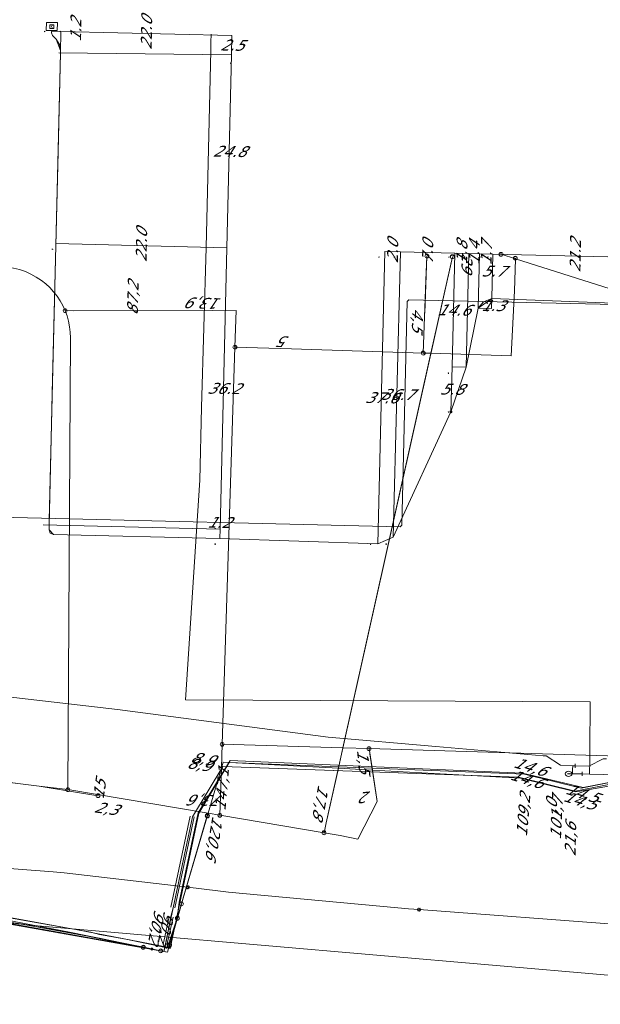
# Model space of a CAD drawing. Header units: metres. Extents: x 124576 to 133557, y 395865 to 402386.
# Tile 278 of 447: x 128217 to 128292, y 402157 to 402284. Entities that reach past the tile are written whole.
import ezdxf
from ezdxf.enums import TextEntityAlignment as Align

# ---------------------------------------------------------------- set-up
doc = ezdxf.new("R2010")
doc.units = ezdxf.units.M
doc.header["$MEASUREMENT"] = 0
for name, color, linetype, lineweight, true_color in [('LG_Datatransport_Blauw_Glas_Zuid', 3, 'Continuous', 13, 0x00ff00), ('LG_Datatransport_Eurofiber_Nederland_BV', 3, 'Continuous', 13, 0x00ff00), ('LG_Datatransport_Gebroeders_Van_der_Donk_BV_(FTTX)', 3, 'Continuous', 13, 0x00ff00), ('LG_Datatransport_KPN_BV', 3, 'Continuous', 13, 0x00ff00), ('LG_Datatransport_Tele2_Nederland_BV', 3, 'Continuous', 13, 0x00ff00), ('LG_Laag_Spanning', 7, 'Continuous', 13, 0x960000), ('LG_Laag_Spanning_Enexis_Netbeheer_BV', 7, 'Continuous', 13, 0x960000), ('LG_Midden_Spanning', 7, 'Continuous', 13, 0xd20000), ('LG_Midden_Spanning_Enexis_Netbeheer_BV', 7, 'Continuous', 13, 0xd20000), ('LG_Midden_Spanning_Fudura', 7, 'Continuous', 13, 0xd20000), ('LG_unet-4_Brabant_Water', 5, 'Continuous', 13, 0x0000ff)]:
    doc.layers.add(name, color=color, linetype=linetype, lineweight=lineweight, true_color=true_color)
for name, color, linetype, lineweight in [('LG_Datatransport_P_KPN_BV', 7, 'Continuous', 0), ('LG_Laag_Spanning_P_Enexis_Netbeheer_BV', 7, 'Continuous', 0), ('LG_Midden_Spanning_P_Enexis_Netbeheer_BV', 7, 'Continuous', 0), ('LG_unet-4_P_Brabant_Water', 7, 'Continuous', 0), ('MV_Datatransport', 7, 'Continuous', 0), ('MV_Midden_Spanning', 7, 'Continuous', 0), ('MV_Midden_Spanning_lijn', 7, 'Continuous', 0), ('MV_Midden_Spanning_pijl', 7, 'Continuous', 0), ('MV_unet-4', 7, 'Continuous', 0)]:
    doc.layers.add(name, color=color, linetype=linetype, lineweight=lineweight)
doc.styles.add('Klic_Annotatie', font='verdanai.ttf', dxfattribs={"oblique": 20, "height": 1.4})
doc.styles.add('Style-Arial', font='arial.ttf')
doc.styles.add('Style-Arial Narrow', font='ARIALN.TTF')

# ---------------------------------------------------------------- blocks, each defined once
blk = doc.blocks.new('Mof_1')
at = {"layer": 'LG_Midden_Spanning_P_Enexis_Netbeheer_BV'}
h = blk.add_hatch(color=256, dxfattribs=at)
edge = h.paths.add_edge_path()
edge.add_arc((0, 0), 2, 0, 360)
blk = doc.blocks.new('Streetlight')
at = {"layer": 'LG_Laag_Spanning_P_Enexis_Netbeheer_BV'}
for p, q in [((-1.8, 1.8), (-1.1, 1.1)), ((0, 2.5), (0, 1.5)), ((1.8, 1.8), (1.1, 1.1)), ((-1.1, -1.1), (-1.8, -1.8)), ((0, -1.5), (0, -2.5)), ((1.1, -1.1), (1.8, -1.8))]:
    blk.add_line(p, q, dxfattribs=at)
at = {"layer": 'LG_Laag_Spanning_P_Enexis_Netbeheer_BV', "flags": 128}
for points in [[(-2.5, 0), (-1.5, 0)], [(1.5, 0), (2.5, 0)]]:
    blk.add_lwpolyline(points, dxfattribs=at)
at = {"layer": 'LG_Laag_Spanning_P_Enexis_Netbeheer_BV'}
blk.add_circle((0, 0), 1.5, dxfattribs=at)
blk = doc.blocks.new('m_pijl_1')
at = {"layer": 'MV_Midden_Spanning_pijl'}
blk.add_hatch(color=7, dxfattribs=at).paths.add_polyline_path([(-1, -0.3), (-1, 0), (-1, 0.3), (0, 0)])
at = {"layer": 'MV_Midden_Spanning_pijl', "flags": 128}
blk.add_lwpolyline([(-1, 0), (-1, 0.3), (0, 0), (-1, -0.3), (-1, 0)], close=True, dxfattribs=at)
blk = doc.blocks.new('Klantstation')
at = {"layer": 'LG_Laag_Spanning_P_Enexis_Netbeheer_BV', "flags": 128}
blk.add_lwpolyline([(-2.5, -2.3), (2.5, -2.3), (2.5, 2.3), (-2.5, 2.3), (-2.5, -2.3)], close=True, dxfattribs=at)
at = {"layer": 'LG_Laag_Spanning_P_Enexis_Netbeheer_BV', "color": 7, "linetype": 'Continuous', "style": 'Style-Arial Narrow'}
blk.add_text('K', height=3.5, dxfattribs=at).set_placement((0, 0), align=Align.MIDDLE_CENTER)
blk = doc.blocks.new('Klantstation_1')
at = {"layer": 'LG_Midden_Spanning_P_Enexis_Netbeheer_BV', "flags": 128}
blk.add_lwpolyline([(-2.5, -2.3), (2.5, -2.3), (2.5, 2.3), (-2.5, 2.3), (-2.5, -2.3)], close=True, dxfattribs=at)
at = {"layer": 'LG_Midden_Spanning_P_Enexis_Netbeheer_BV', "color": 7, "linetype": 'Continuous', "style": 'Style-Arial Narrow'}
blk.add_text('K', height=3.5, dxfattribs=at).set_placement((0, 0), align=Align.MIDDLE_CENTER)
blk = doc.blocks.new('FireHydrant')
at = {"layer": 'LG_unet-4_P_Brabant_Water'}
blk.add_ellipse((0, 0), major_axis=(4.45, 0), ratio=0.727642, dxfattribs=at)
at = {"layer": 'LG_unet-4_P_Brabant_Water', "style": 'Style-Arial'}
blk.add_text('BK', height=2.5, dxfattribs=at).set_placement((0, 0), align=Align.MIDDLE_CENTER)
blk = doc.blocks.new('Afsluiter_2')
at = {"layer": 'LG_unet-4_P_Brabant_Water'}
blk.add_line((0, -2.5), (0, 2.5), dxfattribs=at)
blk.add_solid([(-0.25, 2.5), (0.25, 2.5), (-0.25, -2.5), (0.25, -2.5)], dxfattribs=at)
blk = doc.blocks.new('Onbekend_3')
at = {"layer": 'LG_Datatransport_P_KPN_BV'}
blk.add_hatch(color=256, dxfattribs=at).paths.add_polyline_path([(-0.3, -1.1, -0.262633), (0.2, 0.2), (0.6, 0.5, 0.379827), (0.7, 1.3), (0.7, 1.3, 0.228508), (0, 1.5), (0, 1.5, 0.459053), (-0.8, 0.8), (-1.3, 0.9, -0.414214), (-0.1, 2, -0.243799), (1.1, 1.5, -0.379827), (0.9, 0.1), (0.5, -0.2, 0.262633), (0.2, -1.1), (-0.2, -1.1)])
blk.add_circle((0, 0), 2.5, dxfattribs=at)
at = {"layer": 'LG_Datatransport_P_KPN_BV', "extrusion": (0, 0, -1)}
blk.add_solid([(0.3, -2.1), (-0.2, -2.1), (0.3, -1.5), (-0.2, -1.5)], dxfattribs=at)
blk = doc.blocks.new('Mof_2')
at = {"layer": 'LG_Datatransport_P_KPN_BV'}
h = blk.add_hatch(color=256, dxfattribs=at)
edge = h.paths.add_edge_path()
edge.add_arc((0, 0), 2, 0, 360)

msp = doc.modelspace()

# ---------------------------------------------------------------- linework, layer by layer
at = {"layer": 'LG_Datatransport_Blauw_Glas_Zuid'}
for p, q in [((128236.3, 402169.4), (128238.8, 402181.1)), ((128236.8, 402169.3), (128239.3, 402181)), ((128235.3, 402164.6), (128236.1, 402168.2)), ((128235.8, 402164.5), (128236.6, 402168.1))]:
    msp.add_line(p, q, dxfattribs=at)
at = {"layer": 'LG_Datatransport_Blauw_Glas_Zuid', "flags": 128}
msp.add_lwpolyline([(128415, 402184.4), (128390, 402184.8), (128365, 402185), (128340, 402185.2), (128330, 402185.4), (128320, 402185.5), (128298.3, 402186.3), (128288.3, 402184.3), (128281, 402186.1), (128262, 402186.8), (128243, 402187.5), (128239.1, 402181), (128236.6, 402169.3), (128235.4, 402163.7), (128231.9, 402164.4), (128230.3, 402164.7), (128229.3, 402164.9), (128224, 402166), (128222.3, 402166.3), (128218.8, 402166.9), (128217.3, 402167.2), (128215.2, 402167.5)], dxfattribs=at)
at = {"layer": 'LG_Datatransport_Eurofiber_Nederland_BV', "flags": 128}
for points in [[(128208.7, 402169.3), (128224.29, 402166.5), (128235.85, 402164.24), (128237.1, 402168), (128237.35, 402170.05), (128239.81, 402181.54), (128243.91, 402188.24), (128281.52, 402186.63), (128289.32, 402184.78), (128299.3, 402186.7), (128320.7, 402185.95), (128339.77, 402185.71), (128390.37, 402185.02), (128406.1, 402184.75), (128430.58, 402184.32)], [(128084.7, 402181.7), (128115.1, 402179.8), (128120.4, 402179.4), (128172.2, 402174.3), (128187, 402172.4), (128188.3, 402172.3), (128198.1, 402170.9), (128207.03, 402169.51), (128226, 402166.2), (128227.1, 402165.9), (128230.5, 402165.3), (128236.2, 402164.1), (128239.9, 402181.5), (128243.8, 402188), (128281.8, 402186.5), (128289.1, 402184.7), (128299.1, 402186.7), (128306, 402186.45), (128320.9, 402185.9), (128430.58, 402184.32), (128431.71, 402185.32), (128432.3, 402185.3)], [(128084.7, 402181.7), (128115.1, 402179.8), (128120.4, 402179.4), (128172.2, 402174.3), (128187, 402172.4), (128188.3, 402172.3), (128198.1, 402170.9), (128206.5, 402169.6), (128226, 402166.2), (128227.1, 402165.9), (128230.5, 402165.3), (128236.2, 402164.1), (128239.9, 402181.5), (128243.8, 402188), (128281.8, 402186.5), (128289.1, 402184.7), (128299.1, 402186.7), (128306, 402186.45), (128320.9, 402185.9), (128430.58, 402184.32), (128431.71, 402185.32), (128432.3, 402185.3)], [(128084.7, 402181.7), (128115.1, 402179.8), (128120.4, 402179.4), (128172.2, 402174.3), (128187, 402172.4), (128188.3, 402172.3), (128198.1, 402170.9), (128206.5, 402169.6), (128226, 402166.2), (128227.1, 402165.9), (128230.5, 402165.3), (128236.2, 402164.1), (128239.9, 402181.5), (128243.8, 402188), (128281.8, 402186.5), (128289.1, 402184.7), (128299.1, 402186.7), (128306, 402186.45), (128320.9, 402185.9), (128430.58, 402184.32), (128431.71, 402185.32), (128432.3, 402185.3)], [(128207.03, 402169.51), (128226, 402166.2), (128227.1, 402165.9), (128230.5, 402165.3), (128236.2, 402164.1), (128239.9, 402181.5), (128243.8, 402188), (128281.8, 402186.5), (128289.1, 402184.7), (128299.1, 402186.7), (128306, 402186.45)]]:
    msp.add_lwpolyline(points, dxfattribs=at)
at = {"layer": 'LG_Datatransport_Gebroeders_Van_der_Donk_BV_(FTTX)', "flags": 128}
msp.add_lwpolyline([(128098.05, 402179.48), (128151.04, 402174.79), (128218.14, 402167.06), (128307.43, 402159.38), (128342.96, 402157.96), (128399.34, 402155.71), (128447.39, 402149.33)], dxfattribs=at)
at = {"layer": 'LG_Datatransport_KPN_BV'}
for p, q in [((128256.29, 402180.25), (128272.51, 402253.04)), ((128268.96, 402245.77), (128269.24, 402253.12)), ((128223.81, 402246.1), (128241.6, 402246.12)), ((128261.9, 402189.1), (128262.85, 402182.98)), ((128241, 402181.17), (128237.67, 402169.82)), ((128240.98, 402181.12), (128237.67, 402169.82)), ((128242.6, 402181.22), (128256, 402178.96)), ((128237.67, 402169.82), (128237.13, 402167.96))]:
    msp.add_line(p, q, dxfattribs=at)
at = {"layer": 'LG_Datatransport_KPN_BV', "flags": 128}
for points in [[(128033.6, 402251.98), (128033.57, 402250), (128033.57, 402249.5), (128062.57, 402248.79), (128088.79, 402248.15), (128094.41, 402250), (128106.64, 402254.02), (128214.5, 402251.73), (128215.29, 402251.68), (128216.07, 402251.56), (128216.83, 402251.38), (128217.58, 402251.13), (128218.3, 402250.81), (128218.99, 402250.43), (128219.65, 402250), (128220.21, 402249.56), (128220.73, 402249.07), (128221.22, 402248.54), (128221.66, 402247.98), (128222.05, 402247.38), (128222.4, 402246.75), (128222.7, 402246.1)], [(128272.51, 402253.04), (128271.83, 402250), (128269.74, 402240.62), (128258.44, 402189.89), (128257.85, 402187.25), (128257.85, 402187.25), (128256.29, 402180.25), (128256, 402178.96)], [(128268.77, 402240.65), (128269.12, 402250), (128269.24, 402253.12)], [(128268.77, 402240.65), (128269.74, 402240.62), (128280.09, 402240.3), (128280.49, 402248.65), (128280.53, 402250), (128280.62, 402252.77), (128280.62, 402252.85)], [(128303.22, 402245.62), (128280.62, 402252.77), (128278.78, 402253.35)], [(128222.7, 402246.1), (128244.69, 402246.13), (128244.54, 402241.41), (128244.54, 402241.41)], [(128223.04, 402184.51), (128223.37, 402242.6), (128223.35, 402243.32), (128223.27, 402244.03), (128223.13, 402244.74), (128222.94, 402245.43), (128222.7, 402246.1)], [(128244.54, 402241.41), (128242.9, 402190.36), (128242.9, 402190.35)], [(128268.77, 402240.65), (128251.8, 402241.18), (128244.54, 402241.41)], [(128000.13, 402205.86), (128001.6, 402205.76), (128008.49, 402205.3), (128015.22, 402204.78), (128016.96, 402204.65), (128024.24, 402203.98), (128031.54, 402203.21), (128039.26, 402202.3), (128041.09, 402202.08), (128042.67, 402201.89), (128061.14, 402199.98), (128063.25, 402199.81), (128085.58, 402197.99), (128121.04, 402195.6), (128135.43, 402194.23), (128153.45, 402192.92), (128182.93, 402189.56), (128185.28, 402189.23), (128219.35, 402184.97), (128226.92, 402183.73)], [(128181.34, 402189.7), (128219.35, 402184.97), (128223.04, 402184.51)], [(128242.9, 402190.35), (128242.8, 402187.32), (128242.8, 402187.31), (128242.6, 402181.22), (128242.6, 402181.21)], [(128261.79, 402189.78), (128258.44, 402189.89), (128242.9, 402190.36)], [(128256, 402178.96), (128258.06, 402178.61), (128260.37, 402178.15), (128262.85, 402182.98), (128262.22, 402187.02), (128262.22, 402187.02), (128261.79, 402189.78)], [(128320.15, 402188.02), (128318.94, 402188.06), (128261.79, 402189.78)], [(128319.02, 402187.69), (128299.39, 402186.12), (128299.39, 402186.12), (128299.09, 402186.09), (128288.38, 402184.22), (128281.27, 402185.99), (128281.27, 402185.99), (128262.22, 402187.02), (128257.85, 402187.25), (128243.01, 402188.05), (128242.8, 402187.32), (128241.08, 402181.47), (128241.03, 402181.29), (128240.98, 402181.12)], [(128318.94, 402187.91), (128318.93, 402187.91), (128299.39, 402186.12), (128299.39, 402186.12), (128288.38, 402184.22), (128281.27, 402185.99), (128262.22, 402187.02), (128257.85, 402187.25), (128243.01, 402188.05), (128242.8, 402187.31), (128241.09, 402181.47), (128241, 402181.17)], [(128223.04, 402184.51), (128241.08, 402181.47), (128241.09, 402181.47), (128242.6, 402181.22)], [(128073.9, 402181.48), (128073.9, 402181.48), (128081.89, 402180.88), (128086.37, 402180.25), (128119.42, 402178.28), (128130.54, 402177.36), (128156.56, 402175.22), (128191.04, 402171.4), (128191.58, 402171.35), (128192.31, 402171.29), (128196.51, 402170.92), (128208.31, 402169.06), (128223.26, 402166.19), (128232.75, 402164.24)], [(128237.66, 402169.78), (128237.85, 402170.43), (128241.03, 402181.29)], [(128237.69, 402169.87), (128237.85, 402170.43), (128241.02, 402181.33)], [(128234.98, 402163.78), (128233.98, 402163.99), (128233.92, 402164), (128202.74, 402169.6), (128195.97, 402170.67), (128191.58, 402171.35), (128189.54, 402171.66), (128166.69, 402174.92), (128156.61, 402176.12), (128147.34, 402176.81), (128146.24, 402176.51), (128146.21, 402176.51)], [(128236.14, 402164.57), (128236.13, 402164.56), (128235.85, 402163.6), (128195.97, 402170.67), (128193.13, 402171.18), (128192.31, 402171.29), (128189.54, 402171.66), (128156.61, 402176.12), (128147.34, 402176.81), (128146.24, 402176.51)], [(128237.67, 402169.82), (128237.66, 402169.78), (128237.14, 402167.99)], [(128237.14, 402167.99), (128236.26, 402164.98), (128236.16, 402164.66), (128236.14, 402164.57), (128236.13, 402164.56), (128236.1, 402164.44)], [(128236.1, 402164.44), (128236.11, 402164.48), (128236.13, 402164.54), (128236.16, 402164.66), (128236.32, 402165.19), (128237.14, 402167.99)], [(128236.11, 402164.48), (128236.13, 402164.54), (128236.32, 402165.19), (128237.15, 402168.05)], [(128237.13, 402167.96), (128236.26, 402164.98), (128236.16, 402164.66), (128236.14, 402164.57)], [(128232.75, 402164.24), (128233.92, 402164), (128234.95, 402163.79), (128234.98, 402163.78)], [(128236.1, 402164.44), (128235.85, 402163.6), (128234.98, 402163.78)]]:
    msp.add_lwpolyline(points, dxfattribs=at)
at = {"layer": 'LG_Datatransport_Tele2_Nederland_BV', "flags": 128}
for points in [[(128001.1, 402253.7), (128210.6, 402248.9), (128210.8, 402248.7), (128210.2, 402219.9), (128210.4, 402219.7), (128216.1, 402219.5), (128265.8, 402218.3), (128266, 402218.5), (128266.7, 402247.3), (128266.9, 402247.5), (128302.9, 402246.7), (128303.1, 402246.9), (128303.6, 402268.2), (128303.7, 402268.7)], [(128440.1, 402184), (128390, 402184.8), (128340, 402185.2), (128320, 402185.5), (128298.3, 402186.3), (128288.3, 402184.3), (128281, 402186.1), (128243, 402187.5), (128239.1, 402181), (128236.6, 402169.3), (128236.3, 402168.2), (128235.6, 402164.5), (128235.4, 402163.7), (128232.6, 402164.3), (128229.9, 402164.8), (128227.1, 402165.4), (128221.6, 402166.4), (128218.8, 402166.9), (128216.1, 402167.4)], [(128440.1, 402184), (128390, 402184.8), (128340, 402185.2), (128320, 402185.5), (128298.3, 402186.3), (128288.3, 402184.3), (128281, 402186.1), (128243, 402187.5), (128239.1, 402181), (128236.6, 402169.3), (128236.3, 402168.2), (128235.6, 402164.5), (128235.4, 402163.7), (128232.6, 402164.3), (128229.9, 402164.8), (128227.1, 402165.4), (128224.4, 402165.9), (128221.6, 402166.4), (128218.8, 402166.9), (128216.1, 402167.4)]]:
    msp.add_lwpolyline(points, dxfattribs=at)
at = {"layer": 'LG_Laag_Spanning', "flags": 128}
msp.add_lwpolyline([(128221.67, 402282.12), (128221.67, 402282.12), (128221.67, 402282.12), (128221.67, 402282.12), (128221.67, 402282.12), (128221.67, 402282.12), (128221.67, 402282.12), (128221.67, 402282.12), (128221.67, 402282.12), (128221.68, 402282.12), (128221.68, 402282.12), (128221.68, 402282.13), (128221.7, 402283.13), (128221.7, 402283.13), (128221.7, 402283.13), (128221.7, 402283.13), (128221.7, 402283.13), (128221.7, 402283.13), (128221.7, 402283.13), (128221.7, 402283.13), (128221.7, 402283.13), (128221.7, 402283.13), (128221.69, 402283.14), (128221.69, 402283.14), (128221.69, 402283.14), (128220.29, 402283.17), (128220.29, 402283.17), (128220.29, 402283.17), (128220.29, 402283.17), (128220.29, 402283.17), (128220.29, 402283.17), (128220.28, 402283.17), (128220.28, 402283.17), (128220.28, 402283.17), (128220.28, 402283.16), (128220.28, 402283.16), (128220.28, 402283.16), (128220.28, 402283.16), (128220.26, 402282.16), (128220.26, 402282.16), (128220.26, 402282.16), (128220.26, 402282.16), (128220.26, 402282.16), (128220.26, 402282.15), (128220.26, 402282.15), (128220.26, 402282.15), (128220.26, 402282.15), (128220.26, 402282.15), (128220.26, 402282.15), (128220.26, 402282.15), (128220.27, 402282.15), (128221.67, 402282.12), (128221.67, 402282.12)], dxfattribs=at)
at = {"layer": 'LG_Laag_Spanning_Enexis_Netbeheer_BV'}
msp.add_line((128268.24, 402169.08), (128298.19, 402166.83), dxfattribs=at)
msp.add_line((128268.24, 402169.08), (128298.19, 402166.83), dxfattribs=at)
at = {"layer": 'LG_Laag_Spanning_Enexis_Netbeheer_BV', "flags": 128}
for points in [[(128208.73, 402174.87), (128221.17, 402173.96), (128222.57, 402173.83), (128238.48, 402171.95)], [(128208.73, 402174.87), (128221.17, 402173.96), (128222.57, 402173.83), (128238.48, 402171.95)], [(128238.48, 402171.95), (128242.34, 402171.49), (128243.73, 402171.34), (128265.48, 402169.3), (128266.87, 402169.18), (128268.24, 402169.08)], [(128238.48, 402171.95), (128242.34, 402171.49), (128243.73, 402171.34), (128265.48, 402169.3), (128266.87, 402169.18), (128268.24, 402169.08)]]:
    msp.add_lwpolyline(points, dxfattribs=at)
at = {"layer": 'LG_Midden_Spanning', "flags": 128}
msp.add_lwpolyline([(128221.67, 402282.12), (128221.67, 402282.12), (128221.67, 402282.12), (128221.67, 402282.12), (128221.67, 402282.12), (128221.67, 402282.12), (128221.67, 402282.12), (128221.67, 402282.12), (128221.67, 402282.12), (128221.68, 402282.12), (128221.68, 402282.12), (128221.68, 402282.13), (128221.7, 402283.13), (128221.7, 402283.13), (128221.7, 402283.13), (128221.7, 402283.13), (128221.7, 402283.13), (128221.7, 402283.13), (128221.7, 402283.13), (128221.7, 402283.13), (128221.7, 402283.13), (128221.7, 402283.13), (128221.69, 402283.14), (128221.69, 402283.14), (128221.69, 402283.14), (128220.29, 402283.17), (128220.29, 402283.17), (128220.29, 402283.17), (128220.29, 402283.17), (128220.29, 402283.17), (128220.29, 402283.17), (128220.28, 402283.17), (128220.28, 402283.17), (128220.28, 402283.17), (128220.28, 402283.16), (128220.28, 402283.16), (128220.28, 402283.16), (128220.28, 402283.16), (128220.26, 402282.16), (128220.26, 402282.16), (128220.26, 402282.16), (128220.26, 402282.16), (128220.26, 402282.16), (128220.26, 402282.15), (128220.26, 402282.15), (128220.26, 402282.15), (128220.26, 402282.15), (128220.26, 402282.15), (128220.26, 402282.15), (128220.26, 402282.15), (128220.27, 402282.15), (128220.97, 402282.13), (128221.45, 402282.12), (128221.45, 402282.12), (128221.67, 402282.12), (128221.67, 402282.12)], dxfattribs=at)
at = {"layer": 'LG_Midden_Spanning_Enexis_Netbeheer_BV', "flags": 128}
for points in [[(128220.97, 402282.14), (128220.96, 402281.95), (128220.96, 402281.84), (128221.09, 402281.48), (128221.54, 402281.02), (128222.1, 402279.55), (128222.1, 402279.25), (128220.66, 402219.13), (128220.64, 402218.53), (128220.63, 402217.93), (128221.2, 402217.32), (128242.61, 402216.81), (128262.93, 402216.12), (128264.91, 402216.97), (128272.33, 402233.1)], [(128220.97, 402282.14), (128220.96, 402281.95), (128220.96, 402281.84), (128221.09, 402281.48), (128221.54, 402281.02), (128222.1, 402279.55), (128222.1, 402279.25)], [(128222.1, 402279.25), (128221.79, 402266.53), (128221.05, 402235.49), (128220.96, 402231.5), (128220.64, 402218.53)], [(128222.1, 402279.25), (128221.79, 402266.53), (128221.05, 402235.49), (128220.96, 402231.5), (128220.64, 402218.53)], [(128222.1, 402279.25), (128220.66, 402219.13), (128220.64, 402218.53)], [(128344.04, 402248.17), (128343.77, 402247.76), (128343.41, 402247.08), (128343.08, 402246.48), (128342.71, 402246.03), (128342.52, 402245.88), (128341.64, 402245.57), (128341.6, 402245.57), (128298.76, 402246.87), (128277.59, 402247.68), (128275.82, 402246.43), (128274.28, 402238.85), (128272.33, 402233.1)], [(128344.04, 402248.17), (128343.77, 402247.76), (128343.41, 402247.08), (128343.08, 402246.48), (128342.71, 402246.03), (128342.52, 402245.88), (128341.64, 402245.57), (128341.6, 402245.57), (128298.76, 402246.87), (128277.59, 402247.68), (128275.82, 402246.43), (128274.28, 402238.85), (128272.33, 402233.1)], [(128220.64, 402218.53), (128220.63, 402217.93), (128221.2, 402217.32), (128242.61, 402216.81), (128262.93, 402216.12), (128264.91, 402216.97), (128272.33, 402233.1)]]:
    msp.add_lwpolyline(points, dxfattribs=at)
at = {"layer": 'LG_Midden_Spanning_Fudura', "flags": 128}
for points in [[(128220.97, 402282.14), (128220.96, 402281.95), (128220.96, 402281.84), (128221.09, 402281.48), (128221.54, 402281.02), (128221.97, 402280.34), (128222.1, 402279.55), (128222.1, 402279.25), (128220.66, 402219.13), (128220.64, 402218.53), (128220.63, 402217.93), (128220.79, 402217.5), (128221.2, 402217.32), (128242.61, 402216.81), (128262.93, 402216.12), (128264.91, 402216.97), (128272.33, 402233.1)], [(128222.1, 402279.25), (128221.79, 402266.53), (128221.05, 402235.49), (128220.96, 402231.5), (128220.64, 402218.53)], [(128344.04, 402248.17), (128343.77, 402247.76), (128343.41, 402247.08), (128343.08, 402246.48), (128342.71, 402246.03), (128342.52, 402245.88), (128341.64, 402245.57), (128341.6, 402245.57), (128298.76, 402246.87), (128277.59, 402247.68), (128276.53, 402247.26), (128275.82, 402246.43), (128274.28, 402238.85), (128272.33, 402233.1)]]:
    msp.add_lwpolyline(points, dxfattribs=at)
at = {"layer": 'LG_unet-4_Brabant_Water'}
for p, q in [((128241.46, 402280.65), (128241.49, 402281.65)), ((128290.17, 402186.51), (128290.19, 402188.3)), ((128287.96, 402186.89), (128287.97, 402187.1)), ((128287.97, 402187.1), (128287.99, 402187.59)), ((128287.99, 402187.59), (128288.29, 402187.58)), ((128287.95, 402186.54), (128287.47, 402186.54)), ((128287.95, 402186.54), (128288.25, 402186.54)), ((128287.96, 402186.69), (128287.96, 402186.89)), ((128288.25, 402186.54), (128288.55, 402186.54)), ((128289.22, 402186.53), (128288.55, 402186.54)), ((128290.17, 402186.51), (128289.22, 402186.53))]:
    msp.add_line(p, q, dxfattribs=at)
at = {"layer": 'LG_unet-4_Brabant_Water', "flags": 128}
for points in [[(128240.02, 402224.29), (128240.24, 402233.64), (128240.82, 402254.22), (128241.43, 402279.55), (128241.46, 402280.65)], [(128290.22, 402194.13), (128290.22, 402195.82), (128238.19, 402196.07), (128240.02, 402224.29)], [(128111.16, 402208.47), (128229.45, 402194.81), (128256.53, 402191.27), (128270.37, 402190.07), (128284.2, 402188.87)], [(128290.22, 402194.13), (128290.21, 402191.2), (128290.19, 402188.3)], [(128284.2, 402188.87), (128284.6, 402188.84), (128286.42, 402187.64), (128287.99, 402187.59)], [(128292.34, 402188.47), (128291.91, 402188.48), (128290.07, 402187.53), (128288.29, 402187.58)], [(128287.95, 402186.54), (128287.95, 402186.55), (128287.96, 402186.69)], [(128449, 402182.79), (128405.98, 402183.52), (128389.96, 402184.02), (128316.87, 402185.85), (128290.17, 402186.51)]]:
    msp.add_lwpolyline(points, dxfattribs=at)
at = {"layer": 'MV_Midden_Spanning_lijn'}
for p, q in [((128222.16, 402282.02), (128222.1, 402279.25)), ((128244.1, 402278.99), (128221.89, 402279.25)), ((128274.28, 402238.85), (128274.62, 402253.45)), ((128275.82, 402246.43), (128276.02, 402253.42)), ((128277.55, 402246.38), (128275.82, 402246.43)), ((128272.47, 402238.9), (128274.28, 402238.85)), ((128242.64, 402218), (128219.87, 402218.55))]:
    msp.add_line(p, q, dxfattribs=at)
at = {"layer": 'MV_Midden_Spanning_pijl'}
for p, q in [((128222.16, 402282.02), (128220.96, 402282.04)), ((128244.16, 402281.49), (128222.16, 402282.02)), ((128244.1, 402278.99), (128244.16, 402281.49)), ((128243.51, 402254.19), (128244.1, 402278.99)), ((128243.51, 402254.19), (128221.51, 402254.72)), ((128243.51, 402254.19), (128242.64, 402218)), ((128263.83, 402253.71), (128262.93, 402216.12)), ((128265.83, 402253.66), (128263.83, 402253.71)), ((128265.84, 402253.66), (128264.91, 402216.97)), ((128272.82, 402253.49), (128265.83, 402253.66)), ((128272.84, 402253.49), (128272.47, 402238.9)), ((128274.62, 402253.45), (128272.82, 402253.49)), ((128276.02, 402253.42), (128274.62, 402253.45)), ((128277.72, 402253.38), (128276.02, 402253.42)), ((128277.72, 402253.38), (128277.59, 402247.68)), ((128298.92, 402252.87), (128277.72, 402253.38)), ((128277.59, 402247.68), (128277.56, 402246.38)), ((128272.47, 402238.9), (128272.33, 402233.1)), ((128242.64, 402218), (128242.61, 402216.81))]:
    msp.add_line(p, q, dxfattribs=at)

# ---------------------------------------------------------------- block references
at = {"layer": 'LG_Datatransport_P_KPN_BV', "xscale": 0.1, "yscale": 0.1, "zscale": 0.1}
for name, p in [('Onbekend_3', (128269.24, 402253.12)), ('Onbekend_3', (128272.51, 402253.04)), ('Onbekend_3', (128278.78, 402253.35)), ('Onbekend_3', (128280.62, 402252.85)), ('Onbekend_3', (128222.7, 402246.1)), ('Onbekend_3', (128222.7, 402246.1)), ('Onbekend_3', (128222.7, 402246.1)), ('Onbekend_3', (128244.54, 402241.41)), ('Onbekend_3', (128244.54, 402241.41)), ('Onbekend_3', (128244.54, 402241.41)), ('Onbekend_3', (128268.77, 402240.65)), ('Onbekend_3', (128268.77, 402240.65)), ('Onbekend_3', (128268.77, 402240.65)), ('Onbekend_3', (128242.9, 402190.36)), ('Onbekend_3', (128242.9, 402190.35)), ('Onbekend_3', (128242.9, 402190.35)), ('Onbekend_3', (128261.79, 402189.78)), ('Onbekend_3', (128261.79, 402189.78)), ('Onbekend_3', (128261.79, 402189.78)), ('Onbekend_3', (128223.04, 402184.51)), ('Onbekend_3', (128223.04, 402184.51)), ('Onbekend_3', (128223.04, 402184.51)), ('Onbekend_3', (128226.92, 402183.73)), ('Onbekend_3', (128240.98, 402181.12)), ('Onbekend_3', (128240.98, 402181.12)), ('Onbekend_3', (128241, 402181.17)), ('Onbekend_3', (128241, 402181.17)), ('Onbekend_3', (128242.6, 402181.22)), ('Onbekend_3', (128242.6, 402181.22)), ('Onbekend_3', (128242.6, 402181.21)), ('Onbekend_3', (128256, 402178.96)), ('Onbekend_3', (128256, 402178.96)), ('Onbekend_3', (128256, 402178.96)), ('Onbekend_3', (128237.67, 402169.82)), ('Onbekend_3', (128237.67, 402169.82)), ('Onbekend_3', (128237.67, 402169.82)), ('Onbekend_3', (128237.67, 402169.82)), ('Onbekend_3', (128237.13, 402167.96)), ('Onbekend_3', (128237.13, 402167.96)), ('Onbekend_3', (128237.14, 402167.99)), ('Onbekend_3', (128237.14, 402167.99)), ('Onbekend_3', (128232.75, 402164.24)), ('Onbekend_3', (128232.75, 402164.24)), ('Mof_2', (128233.86, 402164.01)), ('Onbekend_3', (128236.1, 402164.44)), ('Onbekend_3', (128236.1, 402164.44)), ('Onbekend_3', (128236.14, 402164.57)), ('Onbekend_3', (128236.14, 402164.57)), ('Onbekend_3', (128234.98, 402163.78)), ('Onbekend_3', (128234.98, 402163.78)), ('Onbekend_3', (128234.98, 402163.78))]:
    msp.add_blockref(name, p, dxfattribs=at)
at = {"layer": 'LG_Laag_Spanning_P_Enexis_Netbeheer_BV', "xscale": 0.1, "yscale": 0.1, "zscale": 0.1}
msp.add_blockref('Klantstation', (128220.98, 402282.64), dxfattribs=at)
at = {"layer": 'LG_Laag_Spanning_P_Enexis_Netbeheer_BV', "xscale": 0.09999999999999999, "yscale": 0.09999999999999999, "zscale": 0.09999999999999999}
for p, rotation in [((128238.48, 402171.95), 4.000000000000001), ((128268.24, 402169.08), 7)]:
    msp.add_blockref('Streetlight', p, dxfattribs=dict(at, rotation=rotation))
at = {"layer": 'LG_Midden_Spanning_P_Enexis_Netbeheer_BV', "xscale": 0.1, "yscale": 0.1, "zscale": 0.1}
for name, p in [('Klantstation_1', (128220.98, 402282.64)), ('Mof_1', (128272.33, 402233.1))]:
    msp.add_blockref(name, p, dxfattribs=at)
at = {"layer": 'LG_unet-4_P_Brabant_Water', "xscale": 0.1, "yscale": 0.1, "zscale": 0.1}
for name, p in [('Afsluiter_2', (128290.19, 402188.3)), ('Afsluiter_2', (128288.29, 402187.58)), ('FireHydrant', (128287.47, 402186.54)), ('Afsluiter_2', (128289.22, 402186.53))]:
    msp.add_blockref(name, p, dxfattribs=at)
at = {"layer": 'MV_Midden_Spanning_pijl', "xscale": 0.1, "yscale": 0.1, "zscale": 0.1}
for p, rotation in [((128220, 402282), 178), ((128222, 402282), 178), ((128244, 402281), 87.99999999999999), ((128244, 402278), 87.99999999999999), ((128221, 402254), 178), ((128263, 402253), 178), ((128265, 402253), 178), ((128272, 402253), 178), ((128274, 402253), 178), ((128276, 402253), 178), ((128277, 402253), 178), ((128277, 402247), 269), ((128277, 402246), 269), ((128272, 402238), 269), ((128272, 402233), 269), ((128242, 402218), 269), ((128242, 402216), 269), ((128262, 402216), 269), ((128264, 402216), 269)]:
    msp.add_blockref('m_pijl_1', p, dxfattribs=dict(at, rotation=rotation))

# ---------------------------------------------------------------- texts
at = {"layer": 'MV_Datatransport', "style": 'Klic_Annotatie', "oblique": 20}
for s, rotation, p in [('29', 268.6, (128274.41, 402252.41)), ('13,9', 178.3, (128240.81, 402247.05)), ('4,5', 268.6, (128268.04, 402244.99)), ('5', 178.6, (128251.02, 402242.1)), ('8,9', 350.7, (128239.88, 402187.74)), ('8,9', 350.6, (128240.33, 402188.5)), ('1,5', 275.9, (128261.08, 402188.2)), ('14,6', 342.7, (128282.46, 402187.47)), ('14,6', 342.7, (128282.03, 402185.89)), ('147,1', 85.1, (128242.85, 402184.48)), ('15', 81.5, (128227.12, 402184.49)), ('17,8', 259.5, (128255.59, 402183.02)), ('14,5', 342.6, (128289.15, 402184.06)), ('73,6', 178.6, (128241.05, 402183.12)), ('2', 185.9, (128261.53, 402183.54)), ('109,2', 85.1, (128281.63, 402181.15)), ('14,5', 342.7, (128288.88, 402183.12)), ('2,3', 352.1, (128227.93, 402182.09)), ('101,7', 87.5, (128285.9, 402180.76)), ('120,6', 260.2, (128241.9, 402178.43)), ('90,2', 258.6, (128234.49, 402166.97)), ('90,2', 258.6, (128235.71, 402166.78))]:
    msp.add_text(s, height=1.4, rotation=rotation, dxfattribs=at).set_placement(p, align=Align.MIDDLE_CENTER)
at = {"layer": 'MV_Midden_Spanning', "style": 'Klic_Annotatie', "oblique": 20}
for s, rotation, p in [('1.2', 89, (128224.07, 402282.14)), ('22.0', 89, (128233.16, 402281.75)), ('2.5', 359, (128244.13, 402280.24)), ('24.8', 359, (128243.8, 402266.59)), ('22.0', 89, (128232.51, 402254.46)), ('2.0', 89, (128264.83, 402253.68)), ('7.0', 89, (128269.33, 402253.58)), ('1.8', 89, (128273.73, 402253.47)), ('1.4', 89, (128275.32, 402253.43)), ('1.7', 89, (128276.88, 402253.4)), ('21.2', 89, (128288.32, 402253.12)), ('5.7', 359, (128277.75, 402251.19)), ('14.6', 359, (128272.65, 402246.19)), ('1.3', 359, (128277.68, 402246.76)), ('36.2', 359, (128243.07, 402236.1)), ('5.8', 359, (128272.4, 402236)), ('37.6', 359, (128263.38, 402234.91)), ('36.7', 359, (128265.38, 402235.32)), ('1.2', 359, (128242.46, 402218.88))]:
    msp.add_text(s, height=1.4, rotation=rotation, dxfattribs=at).set_placement(p, align=Align.MIDDLE_CENTER)
at = {"layer": 'MV_unet-4', "style": 'Klic_Annotatie', "oblique": 20}
for s, rotation, p in [('87,2', 88.4, (128231.4, 402247.63)), (',0', 90, (128285.27, 402182.31)), ('21,6', 88.7, (128287.7, 402178.04))]:
    msp.add_text(s, height=1.4, rotation=rotation, dxfattribs=at).set_placement(p, align=Align.MIDDLE_CENTER)

doc.saveas('drawing.dxf')
